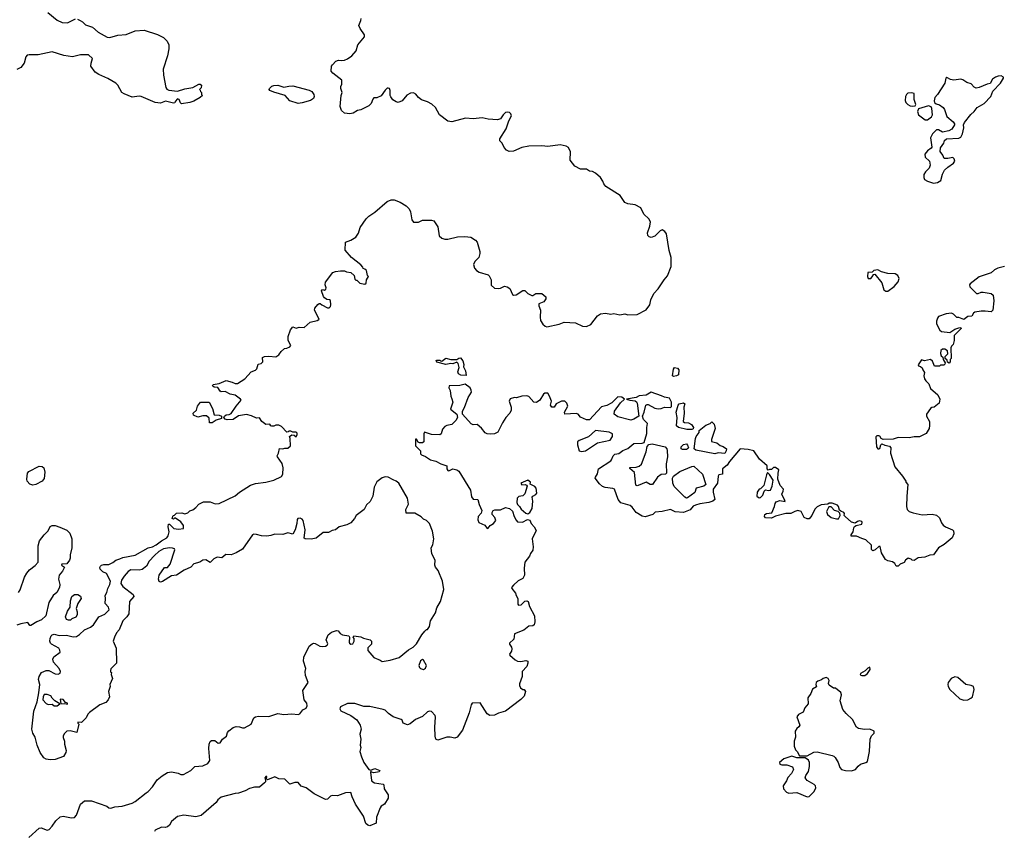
# Model space of a CAD drawing. Extents: x 2106670 to 2323771, y 35271 to 224896.
# Tile 283 of 419: x 2301694 to 2311425, y 108065 to 116073. Entities that reach past the tile are written whole.
import ezdxf

# ---------------------------------------------------------------- set-up
doc = ezdxf.new("R2010")
doc.units = 0

msp = doc.modelspace()

# ---------------------------------------------------------------- linework, layer by layer
at = {"layer": '0CON20XD'}
for points in [[(2301973.2, 116143.2), (2302065, 116068.6), (2302115, 116045.6), (2302165, 116042.9), (2302245, 116081.2)], [(2302265, 116078.8), (2302292.5, 116065), (2302315, 116053.3), (2302345, 116021.2), (2302415, 115998.8), (2302469.6, 115949.5), (2302557.7, 115902.3), (2302585, 115898.6), (2302665, 115920), (2302745, 115925.8), (2302835, 115962), (2302925, 115971.2), (2303055, 115927.5), (2303115, 115896.2), (2303151.7, 115861.7), (2303168, 115825), (2303167.1, 115785), (2303154.5, 115715), (2303111.1, 115585), (2303114.5, 115524.5), (2303139.2, 115405), (2303148.6, 115388.6), (2303168.3, 115378.3), (2303255, 115366), (2303325, 115388.8), (2303405, 115402.5), (2303463, 115437), (2303477, 115437), (2303490, 115425), (2303488.3, 115401.7), (2303470, 115385), (2303478.3, 115378.3), (2303480, 115365), (2303490, 115355), (2303490, 115335), (2303500, 115325), (2303477.5, 115305), (2303415, 115268.1), (2303374.3, 115255.7), (2303293.3, 115243.3), (2303283, 115253), (2303270, 115285), (2303255, 115290), (2303230, 115265), (2303226.4, 115253.6), (2303215, 115247.5), (2303135, 115270), (2303085, 115250), (2303034.2, 115254.2), (2302895, 115315.6), (2302875, 115318.6), (2302805, 115306.7), (2302725, 115341.1), (2302704.2, 115355), (2302664.3, 115425), (2302645, 115445.7), (2302565, 115492.5), (2302475, 115532), (2302441.2, 115555), (2302396.7, 115615), (2302398.8, 115645), (2302415, 115690), (2302375, 115726.2), (2302295, 115727.5), (2302215, 115706.2), (2302130.9, 115720.9), (2302015, 115756.9), (2301875, 115726.4), (2301787.7, 115727.7), (2301767.5, 115722.5), (2301755, 115706.7), (2301737.5, 115645), (2301705, 115600.8), (2301665, 115580.8)], [(2307920, 113255), (2307930, 113305), (2307960.3, 113369.7), (2308004, 113415), (2308063.3, 113505), (2308097, 113543), (2308132.5, 113635), (2308132, 113725), (2308114.2, 113794.2), (2308087.4, 113957.4), (2308071.3, 113981.3), (2308042.3, 113997.7), (2308025, 113988.8), (2307972, 113935), (2307935, 113923.3), (2307915, 113929.2), (2307903, 113943), (2307898.5, 113968.5), (2307922.5, 114035), (2307928.1, 114075), (2307911.1, 114105), (2307863.3, 114153.3), (2307832, 114215), (2307775, 114242.9), (2307705, 114253.8), (2307675.9, 114265.9), (2307626.7, 114335), (2307487.5, 114425), (2307467.5, 114452.5), (2307458.3, 114478.3), (2307433.3, 114515), (2307385, 114557.5), (2307355, 114572.5), (2307325, 114577.5), (2307297, 114597), (2307235, 114596.2), (2307181.2, 114625), (2307133.3, 114685), (2307137, 114767), (2307119.3, 114809.3), (2307095, 114822.5), (2307035, 114836.7), (2306915, 114820), (2306855, 114826), (2306725, 114824.2), (2306655, 114809.2), (2306575, 114774.2), (2306530.4, 114770.5), (2306505, 114783.8), (2306482.4, 114812.4), (2306463, 114853), (2306440, 114875), (2306438.8, 114895), (2306502.5, 114995), (2306527.5, 115075), (2306556, 115125), (2306548.8, 115145), (2306533.3, 115155), (2306515, 115160.6), (2306495, 115156.7), (2306471.1, 115135), (2306445.9, 115094.1), (2306415, 115083.3), (2306325, 115090), (2306265, 115104), (2306175, 115094.2), (2306099.7, 115099.7), (2305965, 115065.7), (2305925, 115070), (2305842, 115135), (2305804.2, 115205), (2305767.4, 115237.4), (2305725, 115262.5), (2305665, 115282.5), (2305636, 115305), (2305609.1, 115339.1), (2305585, 115352), (2305555, 115348), (2305521.2, 115328.8), (2305475, 115271.2), (2305435, 115256.2), (2305415, 115262), (2305382.1, 115282.1), (2305360.3, 115310.3), (2305353.9, 115326.1), (2305356.7, 115375), (2305347.5, 115395), (2305335, 115397.5), (2305325, 115397.5), (2305305, 115377.5), (2305265, 115322.5), (2305225, 115300), (2305195, 115300), (2305183, 115287), (2305167.5, 115245), (2305145, 115222.5), (2305065, 115182.5), (2305033, 115177), (2304989.3, 115150.7), (2304958, 115142), (2304905, 115149.2), (2304874.2, 115175), (2304862.5, 115215), (2304870, 115325), (2304880, 115355), (2304867.5, 115395), (2304867.5, 115415), (2304877, 115437), (2304877.5, 115475), (2304787.5, 115545), (2304772.5, 115565), (2304777, 115613), (2304785, 115627.5), (2304817.5, 115665), (2304845, 115673.8), (2304875, 115669.2), (2304905, 115674.2), (2304935, 115686), (2304976.2, 115715), (2305018, 115765), (2305036.7, 115825), (2305103.3, 115905), (2305103.3, 115925), (2305058.8, 115985), (2305046.7, 116015), (2305066.2, 116065), (2305068, 116085)], [(2310725, 114460), (2310765, 114463.8), (2310796.2, 114485), (2310814.1, 114545.9), (2310835, 114587.1), (2310865, 114617.5), (2310924, 114655), (2310934.2, 114675), (2310929.6, 114699.5), (2310915, 114712.5), (2310865, 114700.8), (2310831.2, 114701.2), (2310816, 114735), (2310789.7, 114769.7), (2310795, 114806.7), (2310826.7, 114855), (2310835, 114880), (2310853, 114897), (2310975, 114901.5), (2310995, 114912.2), (2311012.5, 114945), (2311023.6, 115005), (2311021.8, 115035), (2311030.9, 115059.1), (2311094.5, 115135.5), (2311128.1, 115165), (2311155.8, 115205), (2311225.8, 115245), (2311292.5, 115315), (2311312.4, 115367.6), (2311385.7, 115445), (2311416.7, 115495), (2311416.7, 115505), (2311395, 115518), (2311365, 115515.6), (2311336.7, 115505), (2311308, 115485), (2311285.5, 115444.4), (2311255, 115435.6), (2311175, 115402.9), (2311145, 115397.5), (2311126.9, 115406.9), (2311098.7, 115438.7), (2311055, 115453.8), (2311015, 115480.8), (2310995, 115484.6), (2310925, 115476.7), (2310892.6, 115482.6), (2310855, 115503.3), (2310846.7, 115495), (2310837.8, 115445), (2310765.5, 115335), (2310739.2, 115305), (2310732.3, 115272.3), (2310736.2, 115256.2), (2310751.7, 115241.7), (2310785, 115232), (2310820.8, 115205), (2310832.9, 115185), (2310855.4, 115115.4), (2310918.6, 115065), (2310931.9, 115045), (2310931.9, 115035), (2310905, 114990.8), (2310875, 114974), (2310815, 114962.5), (2310775, 114984), (2310755, 114985.6), (2310714.6, 114945.4), (2310694.3, 114905), (2310708.8, 114815), (2310703.3, 114805), (2310665, 114778), (2310640.8, 114745), (2310644, 114715), (2310684, 114675), (2310692.5, 114635), (2310680.8, 114605), (2310645, 114568.9), (2310630, 114545), (2310628.2, 114515), (2310636.5, 114495), (2310665, 114478.8), (2310725, 114460)], [(2304445, 115246.2), (2304365, 115273.1), (2304316.1, 115326.1), (2304205, 115356.7), (2304167.5, 115375), (2304160, 115385), (2304162.5, 115395), (2304185, 115416.7), (2304205, 115423.3), (2304245, 115426.2), (2304305, 115406.2), (2304355, 115418), (2304395, 115420), (2304555, 115378), (2304580, 115365), (2304601.2, 115335), (2304603.8, 115315), (2304596.2, 115295), (2304567.5, 115275), (2304485, 115253.1), (2304445, 115246.2)], [(2310515, 115218), (2310545, 115222.5), (2310550, 115235), (2310535.4, 115285), (2310534.1, 115344.1), (2310511.7, 115351.7), (2310472.1, 115347.9), (2310456.9, 115335), (2310447, 115313), (2310443.6, 115275), (2310453.1, 115255), (2310472, 115235), (2310495, 115222.9), (2310515, 115218)], [(2310665, 115083.3), (2310705.4, 115114.6), (2310715.4, 115134.6), (2310710, 115195), (2310703, 115213), (2310675, 115223.8), (2310575, 115192.5), (2310568, 115165), (2310575, 115133.8), (2310641.2, 115085), (2310665, 115083.3)], [(2305535, 109846.7), (2305582.5, 109875), (2305615, 109907.5), (2305667.5, 109995), (2305697, 110033), (2305715, 110050), (2305725, 110050), (2305745, 110080), (2305752.5, 110135), (2305803.3, 110215), (2305816.4, 110263.6), (2305853.3, 110325), (2305887, 110443), (2305873.3, 110525), (2305830.7, 110630.7), (2305803.8, 110665), (2305796.7, 110685), (2305798.8, 110735), (2305765.8, 110795), (2305760, 110855), (2305776.7, 110885), (2305786.7, 110945), (2305775, 111020), (2305743.3, 111095), (2305715, 111127.5), (2305685, 111137.5), (2305660.7, 111160.7), (2305597.7, 111197.7), (2305515, 111200), (2305510, 111235), (2305537, 111287), (2305526.2, 111345), (2305441.2, 111495), (2305415, 111516), (2305385, 111528), (2305334.2, 111554.2), (2305305, 111558), (2305275, 111545.8), (2305223.4, 111506.6), (2305198, 111455), (2305183.8, 111365), (2305157.3, 111312.7), (2305120.9, 111279.1), (2305097.1, 111235), (2305019.2, 111175), (2305004.1, 111145.9), (2304965, 111102.5), (2304926.4, 111083.6), (2304852.5, 111065), (2304816.7, 111035), (2304783, 111027), (2304745, 111008.8), (2304693.4, 111006.6), (2304625, 110950), (2304575, 110942), (2304515, 110943.8), (2304505, 110950), (2304516.7, 111035), (2304497.1, 111125), (2304485, 111139.2), (2304465, 111149.2), (2304444.1, 111145.9), (2304436.7, 111135), (2304434, 111095), (2304415.8, 111034.2), (2304395, 110990), (2304345, 111002.5), (2304295, 110987.5), (2304215, 110990), (2304175, 110976.2), (2304135, 110971.2), (2304085, 110973.8), (2304033, 110987), (2304009.3, 110990.7), (2303995, 110983.3), (2303895, 110842.5), (2303835, 110806), (2303785, 110787.5), (2303730.8, 110789.2), (2303693, 110757), (2303645, 110762.5), (2303613.9, 110746.1), (2303575, 110712.5), (2303535, 110736.7), (2303505, 110733.3), (2303475.9, 110714.1), (2303415, 110696.7), (2303386.1, 110663.9), (2303320, 110635), (2303245, 110587.5), (2303195, 110580), (2303105, 110522.5), (2303085, 110517.5), (2303073.9, 110523.9), (2303066.2, 110545), (2303071.2, 110585), (2303125, 110660), (2303155, 110662.5), (2303181.2, 110695), (2303226.7, 110835), (2303222.5, 110845), (2303203.6, 110853.6), (2303175, 110856), (2303114.3, 110845.7), (2303070.6, 110819.4), (2303025, 110780), (2302974.2, 110725.8), (2302946, 110675), (2302905, 110643.3), (2302875, 110636.7), (2302793, 110637), (2302765, 110622.5), (2302726.7, 110575), (2302700, 110535), (2302693.3, 110505), (2302713.3, 110475), (2302815.9, 110395.9), (2302821.2, 110375), (2302778.8, 110325), (2302771.2, 110205), (2302754, 110175), (2302714, 110135), (2302675.8, 110045), (2302651.2, 110015), (2302630, 109975), (2302617.5, 109935), (2302646.7, 109865), (2302650, 109715), (2302595, 109660), (2302590, 109645), (2302591.7, 109631.7), (2302600, 109625), (2302597.5, 109605), (2302610, 109565), (2302583.3, 109505), (2302586.7, 109485), (2302572.5, 109435), (2302582.5, 109385), (2302570, 109355), (2302545, 109327.5), (2302485, 109303.3), (2302385, 109230), (2302367.7, 109212.3), (2302350, 109175), (2302305, 109130), (2302270, 109135), (2302270, 109125), (2302280, 109115), (2302258.3, 109031.7), (2302193, 109047), (2302160, 109045), (2302133, 109017), (2302122.5, 108995), (2302123.3, 108983.3), (2302136.4, 108946.4), (2302136.7, 108915), (2302153.3, 108855), (2302150, 108835), (2302126.1, 108793.9), (2302046.1, 108763.9), (2301995, 108761.2), (2301955, 108767.5), (2301931.2, 108781.2), (2301895, 108834), (2301866.4, 108905), (2301847.8, 108985), (2301825, 109026.2), (2301815.4, 109065), (2301835, 109242.5), (2301866.8, 109333.2), (2301884.5, 109425), (2301893.3, 109505), (2301881.5, 109555), (2301885.5, 109585), (2301909.2, 109625), (2301955, 109645.7), (2301983.2, 109643.2), (2302045, 109612), (2302075, 109606.7), (2302093.6, 109616.4), (2302096.2, 109635), (2302085, 109662.5), (2302028, 109725), (2302020, 109755), (2302031.9, 109778.1), (2302093.3, 109825), (2302092, 109845), (2302082, 109865), (2302007.5, 109905), (2301998.8, 109915), (2301992.5, 109935), (2301995, 109960), (2302003.8, 109985), (2302015, 109996.7), (2302035, 110003.3), (2302085, 109990), (2302155, 109993.8), (2302223.6, 109976.4), (2302255, 109980), (2302285, 109998.8), (2302334.5, 110045.5), (2302395, 110072), (2302425, 110093.8), (2302476.7, 110175), (2302535, 110202), (2302577.7, 110242.3), (2302570.7, 110270.7), (2302540, 110305), (2302542.5, 110355), (2302537.5, 110385), (2302556.7, 110415), (2302566.1, 110453.9), (2302586.2, 110495), (2302590, 110525), (2302553.3, 110603.3), (2302515, 110620), (2302490, 110645), (2302487, 110663), (2302492.5, 110675), (2302504.1, 110685.9), (2302525, 110691.2), (2302575, 110692), (2302615, 110710), (2302644.4, 110735.6), (2302685, 110746), (2302715, 110761.2), (2302835, 110783.8), (2302965, 110856.2), (2303005, 110866.2), (2303044.2, 110885.8), (2303095, 110926.2), (2303147.5, 110955), (2303162.5, 110975), (2303170, 111015), (2303160, 111065), (2303165, 111090), (2303175, 111090), (2303216, 111046), (2303265, 111040), (2303313.3, 111046.7), (2303312.5, 111075), (2303285, 111112.5), (2303235, 111150), (2303225, 111150), (2303215, 111140), (2303200, 111145), (2303210, 111175), (2303225, 111180), (2303243, 111197), (2303295, 111202.5), (2303325, 111192.5), (2303357, 111203), (2303375, 111220), (2303405, 111230), (2303436.4, 111253.6), (2303465, 111287.5), (2303510.7, 111309.3), (2303575, 111310), (2303625, 111291.2), (2303667, 111293), (2303825, 111370), (2303865, 111407.1), (2303974.6, 111475.4), (2304025, 111492.5), (2304125, 111505.6), (2304205, 111524), (2304280.4, 111559.5), (2304296, 111585), (2304298.6, 111645), (2304288.3, 111688.3), (2304242.5, 111755), (2304240, 111765), (2304250.7, 111790.7), (2304261.7, 111838.3), (2304295, 111832.5), (2304315, 111840), (2304345, 111840), (2304370, 111865), (2304367.5, 111935), (2304360, 111955), (2304385, 111972.5), (2304405, 111970), (2304427, 111953), (2304437.5, 111975), (2304435, 111990), (2304425, 112000), (2304395, 112000), (2304375, 112010), (2304355, 112010), (2304348.3, 112001.7), (2304335, 112000), (2304280, 112055), (2304256.4, 112066.4), (2304227, 112067), (2304205, 112057.5), (2304185, 112057.5), (2304175, 112060), (2304165, 112077.5), (2304125, 112073.3), (2304087.5, 112105), (2304065, 112140), (2304035, 112137.5), (2303985, 112160), (2303935, 112173.8), (2303855, 112160), (2303805, 112124), (2303745, 112121.2), (2303725, 112127.5), (2303710, 112145), (2303717.5, 112155), (2303735, 112168.8), (2303765, 112172.5), (2303785, 112182.5), (2303833.9, 112256.1), (2303882.5, 112315), (2303877.5, 112325), (2303824.2, 112364.2), (2303775, 112374.2), (2303725, 112398.8), (2303685, 112396.7), (2303673.9, 112403.9), (2303650.7, 112440.7), (2303615, 112442.5), (2303600, 112455), (2303605, 112470), (2303665, 112480), (2303735, 112510), (2303795, 112493.8), (2303825, 112478.8), (2303845, 112480), (2303918.8, 112525), (2303980, 112595), (2304025, 112611.2), (2304036, 112625), (2304050.4, 112669.5), (2304082, 112678), (2304095.7, 112695), (2304095, 112737.5), (2304115, 112746.7), (2304155, 112750), (2304226.4, 112743.6), (2304255, 112762.5), (2304277.5, 112795), (2304310, 112825), (2304335, 112827.5), (2304365, 112840), (2304372.5, 112855), (2304346.7, 112905), (2304346, 112945), (2304371.7, 113008.3), (2304395, 113040), (2304425, 113027.5), (2304455, 113036.7), (2304505, 113033.3), (2304563.9, 113086.1), (2304635, 113101.2), (2304649.3, 113110.7), (2304652.5, 113115), (2304606.7, 113205), (2304610, 113225), (2304640.7, 113259.3), (2304655, 113270), (2304665, 113270), (2304680, 113255), (2304735, 113227.5), (2304751.7, 113228.3), (2304765, 113240), (2304770, 113255), (2304765, 113300), (2304755, 113307.5), (2304728.3, 113308.3), (2304707, 113327), (2304697.5, 113337.5), (2304677.5, 113395), (2304685, 113407.5), (2304705, 113402.5), (2304718.3, 113411.7), (2304722.5, 113425), (2304712.5, 113455), (2304715, 113480), (2304790, 113575), (2304813.6, 113586.4), (2304865, 113592.5), (2304905, 113592.5), (2304925, 113582.5), (2304965, 113577.5), (2305000, 113545), (2305005, 113510), (2305015, 113500), (2305025, 113500), (2305055, 113470), (2305105, 113460), (2305118.3, 113471.7), (2305120, 113505), (2305140, 113535), (2305130, 113545), (2305120, 113595), (2305105, 113610), (2305090, 113615), (2305085, 113630), (2305065, 113652.5), (2304972.5, 113725), (2304911.2, 113795), (2304912.5, 113875), (2304965.9, 113894.1), (2305017.5, 113925), (2305042.5, 113965), (2305059.3, 114020.7), (2305117.5, 114105), (2305145, 114132.5), (2305205, 114172.5), (2305325, 114276.7), (2305365, 114293.3), (2305395, 114293.3), (2305455, 114270), (2305515, 114233.3), (2305543.3, 114205), (2305556.2, 114175), (2305568.8, 114095), (2305585, 114072.5), (2305635, 114072), (2305676.4, 114093.6), (2305765, 114092.5), (2305786.2, 114086.2), (2305827, 114027), (2305839.3, 113939.3), (2305865, 113916.7), (2305895, 113906.2), (2305925, 113906.2), (2306022.3, 113927.7), (2306091.7, 113931.7), (2306153.9, 113923.9), (2306200, 113895), (2306216.2, 113875), (2306240, 113785), (2306240, 113765), (2306230, 113725), (2306193.3, 113685), (2306178.8, 113655), (2306190.3, 113620.3), (2306210, 113595), (2306235, 113580.8), (2306323.6, 113553.6), (2306333.9, 113543.9), (2306353.3, 113505), (2306355, 113450), (2306385, 113422.5), (2306425, 113416.7), (2306445, 113420), (2306485, 113440), (2306510, 113435), (2306539.3, 113419.3), (2306565, 113360), (2306575, 113352.5), (2306600, 113355), (2306665, 113397.5), (2306687, 113397), (2306717, 113367), (2306755, 113350), (2306765, 113350), (2306795, 113370), (2306855, 113370), (2306892.5, 113335), (2306892.5, 113315), (2306875, 113287.5), (2306823, 113267), (2306823.3, 113245), (2306840, 113205), (2306836.7, 113135), (2306842.3, 113102.3), (2306863.3, 113065), (2306886.4, 113046.4), (2306905, 113040), (2307025, 113066.2), (2307075, 113086.7), (2307188.3, 113078.3), (2307256.2, 113046.2), (2307295, 113042.5), (2307337.7, 113062.3), (2307405, 113147.5), (2307435, 113168.8), (2307485, 113174.2), (2307535, 113164), (2307565, 113170.8), (2307625, 113156.7), (2307675, 113166.7), (2307705, 113157.5), (2307795, 113161.2), (2307885, 113207.5), (2307920, 113255)], [(2311425, 113635.7), (2311359.7, 113620.3), (2311327.7, 113602.3), (2311295, 113572.5), (2311175, 113533.3), (2311088, 113465), (2311081.2, 113455), (2311083.3, 113435), (2311148.3, 113368.3), (2311165, 113367.5), (2311195, 113382.5), (2311215, 113382.5), (2311295, 113367.5), (2311313.6, 113353.6), (2311320.8, 113295), (2311312, 113205), (2311295, 113186.2), (2311236.2, 113193.8), (2311195, 113194.2), (2311135, 113184.2), (2311121.2, 113175), (2311105, 113143.3), (2311065, 113142.5), (2311025, 113110), (2310975, 113130), (2310955, 113130), (2310922.5, 113165), (2310903.6, 113173.6), (2310851.2, 113168.8), (2310775, 113140), (2310764.1, 113125.9), (2310753.8, 113095), (2310755, 113070), (2310786.4, 113006.4), (2310805, 112992.5), (2310885, 112983.3), (2310935, 113016), (2310985, 113032.5), (2311000, 113025), (2310927.5, 112955), (2310927.5, 112905), (2310920, 112865), (2310901.7, 112848.3), (2310897, 112833), (2310900, 112725), (2310890, 112715), (2310890, 112695), (2310878.3, 112681.7), (2310861.7, 112691.7), (2310858.3, 112708.3), (2310840, 112725), (2310840, 112745), (2310867, 112773), (2310861.7, 112801.7), (2310837, 112817), (2310815, 112817.5), (2310797.5, 112805), (2310792.5, 112775), (2310801.7, 112751.7), (2310818.3, 112738.3), (2310820, 112715), (2310840, 112685), (2310838.3, 112671.7), (2310828.3, 112661.7), (2310795, 112660), (2310785, 112650), (2310735, 112650), (2310715, 112700), (2310695, 112717.5), (2310635, 112704), (2310605, 112713.3), (2310573.3, 112665), (2310575, 112652.5), (2310595, 112648.8), (2310614, 112635), (2310618, 112615), (2310637.1, 112587.1), (2310628.8, 112555), (2310636.1, 112526.1), (2310647.5, 112505), (2310677.5, 112475), (2310695, 112430), (2310766.7, 112366.7), (2310787.5, 112325), (2310780, 112285), (2310730, 112245), (2310708.3, 112241.7), (2310695, 112232.5), (2310654.2, 112175.8), (2310656.2, 112155), (2310686.2, 112105), (2310686.7, 112065), (2310682.5, 112035), (2310652.5, 111985), (2310585, 111951.2), (2310535, 111951.4), (2310485, 111941.9), (2310375, 111946.5), (2310325, 111930.4), (2310226, 111926), (2310206.1, 111936.1), (2310195, 111957.5), (2310185, 111962.5), (2310165, 111963.3), (2310156.2, 111953.8), (2310160, 111855), (2310174, 111835), (2310185, 111832.9), (2310195, 111838.8), (2310206, 111874), (2310215, 111882.5), (2310245, 111868.9), (2310289.7, 111859.7), (2310304.5, 111845), (2310300.3, 111790.3), (2310342, 111655), (2310417.5, 111565), (2310450, 111515), (2310450, 111505), (2310471.7, 111481.7), (2310460, 111365), (2310459.2, 111265), (2310465.9, 111235.9), (2310485.7, 111215.7), (2310522.4, 111202.4), (2310613, 111183), (2310712.7, 111187.3), (2310755, 111178), (2310785, 111151.2), (2310803.1, 111103.1), (2310819.8, 111079.8), (2310845, 111062.5), (2310913.3, 111035), (2310923.3, 111025), (2310926.7, 110995), (2310910, 110955), (2310831.7, 110888.3), (2310775, 110856.7), (2310725, 110787.5), (2310687.7, 110782.3), (2310640, 110765), (2310573, 110757), (2310535, 110731.2), (2310515, 110733.8), (2310505, 110743.3), (2310475, 110752.5), (2310447, 110733), (2310435, 110712.5), (2310394.2, 110695.8), (2310375, 110674), (2310357.5, 110675), (2310341.7, 110701.7), (2310318.3, 110718.3), (2310275, 110727.5), (2310250.7, 110740.7), (2310210, 110805), (2310198.3, 110868.3), (2310185, 110870), (2310147.5, 110835), (2310125, 110827.5), (2310110.7, 110840.7), (2310110.7, 110880.7), (2310055.8, 110935.8), (2310015, 110947.5), (2309965, 110972.2), (2309911.7, 110971.7), (2309912.5, 110985), (2309930, 111015), (2309936, 111054), (2309945, 111067.5), (2309960, 111075), (2310015, 111090), (2310020, 111105), (2310015, 111116.2), (2309995, 111121.2), (2309975, 111116.2), (2309951.7, 111098.3), (2309915, 111110.6), (2309851.2, 111165), (2309843.3, 111175), (2309846.2, 111195), (2309840, 111205), (2309807.5, 111217.5), (2309797.5, 111227.5), (2309786.7, 111265), (2309775, 111277.5), (2309725, 111297.5), (2309695, 111297.5), (2309681.7, 111288.3), (2309615, 111280), (2309575, 111261.2), (2309551.2, 111238.8), (2309523.8, 111175), (2309495, 111142.5), (2309475, 111143.3), (2309447.5, 111155), (2309417.5, 111215), (2309385, 111223.3), (2309355, 111216), (2309315, 111193.8), (2309265, 111196.7), (2309165, 111167.5), (2309125, 111149.4), (2309065, 111151.9), (2309055.8, 111165), (2309058.8, 111185), (2309075.8, 111194.2), (2309127.3, 111202.7), (2309154.3, 111265), (2309159.4, 111295), (2309169.8, 111310.2), (2309205, 111323.1), (2309257.5, 111312.5), (2309256.7, 111325), (2309225.5, 111385), (2309240.8, 111415), (2309242, 111435), (2309210.7, 111470.7), (2309185.6, 111535), (2309188.8, 111595), (2309197, 111627), (2309165, 111650), (2309145, 111650), (2309125, 111630), (2309105, 111630), (2309091.7, 111621.7), (2309080, 111635), (2309080, 111665), (2309005, 111732.5), (2308950, 111815), (2308893, 111827), (2308815, 111832.5), (2308709.7, 111710.3), (2308685, 111672.5), (2308640, 111635), (2308640, 111585), (2308605, 111577.5), (2308596.4, 111563.6), (2308588.8, 111495), (2308547.8, 111435), (2308548.2, 111405), (2308564.4, 111335), (2308545, 111316.5), (2308503.2, 111303.2), (2308415, 111292.2), (2308371.3, 111278.7), (2308351.3, 111268.7), (2308319.3, 111230.7), (2308255, 111203.6), (2308170.5, 111210.5), (2308125, 111233.8), (2308045, 111214), (2307973, 111207), (2307952.5, 111185), (2307875, 111161.2), (2307845, 111167.1), (2307787.3, 111205), (2307746.9, 111256.9), (2307727.5, 111272.5), (2307635, 111299.2), (2307608, 111335), (2307572.5, 111435), (2307555, 111443.3), (2307480.7, 111450.7), (2307455, 111463.3), (2307425, 111486.7), (2307381.2, 111545), (2307383.6, 111553.6), (2307402.7, 111587.3), (2307412.7, 111637.3), (2307535, 111716.7), (2307543.9, 111726.1), (2307557.5, 111765), (2307575, 111780), (2307615, 111787.5), (2307655, 111816.7), (2307705, 111836.2), (2307763.4, 111886.6), (2307845, 111890), (2307865, 111896.7), (2307893.3, 111985), (2307892, 112045), (2307898.8, 112085), (2307860, 112125), (2307850, 112155), (2307866, 112195), (2307882.5, 112265), (2307895, 112273.3), (2307905, 112271.2), (2307972.5, 112235), (2308005, 112230), (2308035, 112233.8), (2308065, 112246.7), (2308125, 112242.5), (2308136.4, 112253.6), (2308134, 112294), (2308115.7, 112335.7), (2308065, 112344.3), (2308036.4, 112356.4), (2307935, 112393.8), (2307885, 112363.3), (2307815, 112358.8), (2307785, 112342), (2307690, 112325), (2307724.1, 112314.1), (2307775, 112308.8), (2307789.2, 112299.2), (2307795.8, 112285.8), (2307813.3, 112155), (2307765, 112125.7), (2307735, 112118.1), (2307605, 112149.4), (2307568, 112175), (2307572, 112205), (2307633.2, 112286.8), (2307670, 112325), (2307645, 112343.8), (2307604, 112346), (2307545, 112287.5), (2307495, 112262.5), (2307445, 112250), (2307325, 112120), (2307295, 112120), (2307235, 112147.5), (2307212.5, 112175), (2307195, 112183.3), (2307080, 112175), (2307077.5, 112195), (2307112.5, 112255), (2307102.5, 112285), (2307080, 112305), (2307050, 112305), (2306995, 112277.5), (2306975, 112245.7), (2306952, 112245), (2306940.6, 112265), (2306948.8, 112305), (2306930, 112355)], [(2310255, 113391.2), (2310275, 113392), (2310335, 113437.5), (2310375, 113483.8), (2310385.7, 113515), (2310374, 113545), (2310345, 113561.9), (2310275, 113565.6), (2310212.6, 113582.6), (2310175, 113602.5), (2310135, 113596.7), (2310119.3, 113580.7), (2310076.7, 113575), (2310073.3, 113535), (2310080, 113515), (2310105, 113517.5), (2310130, 113545), (2310130, 113555), (2310145, 113560), (2310215, 113473.3), (2310235, 113403.3), (2310255, 113391.2)], [(2306105, 112560), (2306055, 112563.3), (2306030, 112575), (2306023.8, 112595), (2306038.3, 112638.3), (2306025.9, 112675.9), (2306015, 112690), (2305976.1, 112673.9), (2305955, 112676.2), (2305905, 112667.1), (2305815, 112690), (2305810, 112705), (2305815, 112710), (2305845, 112710), (2305851.7, 112701.7), (2305865, 112700), (2305905, 112729.2), (2305955, 112717.8), (2306004.2, 112715.8), (2306015, 112716.7), (2306035, 112731.2), (2306051.7, 112731.7), (2306075, 112702.5), (2306084, 112666), (2306078.8, 112645), (2306099.2, 112605), (2306105, 112560)], [(2308155, 112548.6), (2308144.3, 112555), (2308155, 112620), (2308165, 112635.8), (2308195, 112630), (2308207.5, 112615), (2308203.8, 112565), (2308185, 112553.5), (2308155, 112548.6)], [(2306930, 112355), (2306913.6, 112383.6), (2306885, 112383.8), (2306871.2, 112375), (2306834, 112315), (2306802.3, 112292.3), (2306775, 112296.2), (2306725, 112351.2), (2306705, 112356), (2306655, 112353.8), (2306605, 112337.5), (2306585, 112340), (2306542, 112328), (2306532, 112305), (2306552.5, 112245), (2306552.5, 112215), (2306538.8, 112185), (2306498.8, 112145), (2306465, 112092), (2306420.7, 111999.3), (2306386.9, 111983.1), (2306345, 111980), (2306315, 111982), (2306295, 111990.6), (2306256.6, 112036.6), (2306215, 112073.3), (2306175, 112070.8), (2306155, 112080.8), (2306070, 112175), (2306068.8, 112205), (2306088.8, 112241.2), (2306127.6, 112342.4), (2306157.5, 112395), (2306156.9, 112415), (2306145, 112436), (2306095, 112472.5), (2306045, 112460), (2305940, 112455), (2305934.2, 112435), (2305949.2, 112409.2), (2305953.8, 112355), (2305966.3, 112326.3), (2305973.8, 112295), (2305953.1, 112225), (2306014.2, 112175), (2306020, 112145), (2306005.8, 112115), (2305965, 112075.8), (2305914.6, 112065.4), (2305894, 112055), (2305872.9, 112027.1), (2305858, 111982), (2305846.4, 111973.6), (2305765, 111975.8), (2305695, 112000), (2305686.4, 111983.6), (2305687.1, 111902.9), (2305675, 111893.8), (2305645, 111893.3), (2305630.7, 111900.7), (2305615, 111930), (2305605, 111930), (2305606.2, 111865), (2305653.8, 111815), (2305655.8, 111785), (2305664.6, 111774.6), (2305705, 111758.6), (2305754.1, 111724.1), (2305805, 111712), (2305855, 111686.2), (2305915, 111667.5), (2305913.8, 111635), (2305925, 111619.2), (2305935, 111618), (2305974.3, 111635.7), (2306015, 111627.1), (2306035, 111614.5), (2306150.8, 111425), (2306158.1, 111358.1), (2306175, 111338), (2306223, 111333), (2306233.3, 111285), (2306260, 111225), (2306255, 111197.5), (2306225.9, 111164.1), (2306223.2, 111133.2), (2306230, 111105), (2306289.4, 111079.4), (2306315, 111047.5), (2306325, 111050), (2306344.6, 111075.4), (2306376, 111095), (2306398.8, 111125), (2306390, 111155), (2306362, 111185), (2306362.5, 111205), (2306374, 111225), (2306388.6, 111231.4), (2306445, 111232.5), (2306495.7, 111255.7), (2306533.6, 111243.6), (2306565, 111217.5), (2306581.2, 111165), (2306599.3, 111129.3), (2306613.9, 111113.9), (2306661.7, 111108.3), (2306713, 111137), (2306735, 111130), (2306747.5, 111095), (2306777.5, 111065), (2306797, 111027), (2306758.8, 110945), (2306768.8, 110865), (2306766.4, 110833.6), (2306741.7, 110798.3), (2306733.8, 110775), (2306686, 110715), (2306680, 110655), (2306684, 110585), (2306665, 110553.3), (2306621.5, 110528.5), (2306572.8, 110487.2), (2306556, 110465), (2306556.4, 110453.6), (2306595, 110406.7), (2306599.2, 110385), (2306616, 110355), (2306618.3, 110298.3), (2306625, 110290), (2306648.3, 110291.7), (2306685, 110328.8), (2306705, 110331.2), (2306720, 110325), (2306733.3, 110275), (2306782.5, 110185), (2306784.4, 110125), (2306777.5, 110095), (2306765, 110083.8), (2306725, 110082.5), (2306676.1, 110043.9), (2306585, 110006), (2306577.5, 109955), (2306534.4, 109915), (2306534.3, 109905), (2306555.5, 109875), (2306558.8, 109858.8), (2306555, 109834.4), (2306533.3, 109805), (2306537.8, 109795), (2306589.2, 109749.2), (2306615, 109736), (2306645, 109732.2), (2306695, 109744.4), (2306715.7, 109735), (2306715.7, 109715), (2306704.5, 109685), (2306659.4, 109635), (2306658.8, 109585), (2306632.3, 109512.3), (2306632, 109495), (2306642.7, 109472.7), (2306665, 109457.5), (2306680, 109455), (2306692.5, 109435), (2306678.3, 109391.7), (2306645, 109356.2), (2306495, 109242.9), (2306473.3, 109236.7), (2306425, 109224.2), (2306385, 109204.4), (2306338.8, 109198.8), (2306314.3, 109215), (2306245.8, 109325), (2306165, 109320), (2306156, 109305), (2306137.5, 109225), (2306070.8, 109055), (2306016.7, 108985), (2305995, 108976.7), (2305947, 108987), (2305915, 108985.8), (2305825, 108956.2), (2305806.7, 108965), (2305800.6, 108995), (2305795.4, 109085), (2305804.4, 109184.4), (2305799.1, 109199.1), (2305765, 109239.2), (2305745, 109241.4), (2305725, 109234.2), (2305675, 109189.4), (2305605, 109160.8), (2305554.1, 109115.9), (2305525, 109108), (2305485, 109123.3), (2305475, 109152.5), (2305465, 109161.2), (2305385, 109186), (2305340.2, 109220.2), (2305305, 109250.8), (2305285, 109260), (2305155, 109289.6), (2305095, 109289.5), (2305005, 109317.5), (2304935, 109316.7), (2304865, 109285.8), (2304856.9, 109265), (2304868, 109245), (2304965, 109198.5), (2305027, 109157), (2305059.5, 109105), (2305067.3, 109065), (2305056.9, 109015), (2305066.2, 108965), (2305058, 108905), (2305063.8, 108885), (2305056.2, 108845), (2305072.4, 108792.4), (2305095.5, 108735.5), (2305145, 108666.2), (2305165, 108660), (2305205, 108674.4), (2305251.9, 108655), (2305245, 108642.7), (2305195, 108632.9), (2305171.2, 108641.2), (2305165, 108650), (2305160, 108635), (2305170.3, 108560.3), (2305175, 108550), (2305200, 108535), (2305285, 108522.5), (2305292.5, 108515), (2305297.5, 108475), (2305316.7, 108446.7), (2305336.7, 108415), (2305335.8, 108384.2), (2305300, 108325), (2305265, 108302.5), (2305255, 108287.5), (2305218.8, 108195), (2305217.5, 108135), (2305155, 108108.8), (2305133.3, 108115), (2305115, 108133.3), (2305091.1, 108205), (2305013.8, 108325), (2304980, 108395), (2304967.9, 108437.9), (2304912.5, 108435), (2304835, 108407.5), (2304781.7, 108408.3), (2304765, 108401.2), (2304735, 108373.8), (2304715, 108368.8), (2304604.5, 108424.5), (2304524.2, 108484.2), (2304475, 108501.2), (2304445, 108536.7), (2304411.7, 108538.3), (2304365, 108522.5), (2304315, 108571.2), (2304255, 108573.8), (2304215, 108594.4), (2304143.6, 108563.6), (2304132.5, 108572.5), (2304136.1, 108596.1), (2304125, 108597.5), (2304117.5, 108585), (2304121.7, 108558.3), (2304122.5, 108545), (2304115, 108533.3), (2304065, 108490), (2304015, 108491.2), (2303965, 108478.8), (2303922.5, 108455), (2303855, 108432), (2303825, 108430), (2303685, 108391.2), (2303653.8, 108365), (2303635, 108340), (2303487.6, 108212.4), (2303435, 108200), (2303315.7, 108215.7), (2303255, 108200.8), (2303195, 108152.9), (2303175, 108116), (2303155, 108099.4), (2303133, 108093), (2303095, 108097.1), (2303032.3, 108067.7), (2303026.7, 108055)], [(2303595, 112090), (2303570.7, 112090.7), (2303567, 112137), (2303538.8, 112158.8), (2303505, 112160), (2303455, 112146.7), (2303412.5, 112165), (2303410, 112185), (2303440, 112215), (2303450, 112255), (2303480, 112295), (2303567.5, 112295), (2303600.9, 112230.9), (2303615, 112170), (2303665, 112168), (2303687.5, 112155), (2303690, 112135), (2303635, 112117.5), (2303595, 112090)], [(2308335, 112023.3), (2308286.4, 112026.4), (2308205, 112043.3), (2308185, 112060), (2308190, 112145), (2308182.5, 112195), (2308200, 112265), (2308213, 112277), (2308255, 112287.5), (2308267, 112277), (2308257.5, 112245), (2308260, 112185), (2308250, 112105), (2308263, 112093), (2308305, 112090), (2308332.5, 112075), (2308352.5, 112045), (2308349.3, 112030.7), (2308335, 112023.3)], [(2308565, 111784), (2308375, 111820), (2308361.2, 111835), (2308373.3, 111935), (2308380, 111955), (2308407.5, 111995), (2308410, 112015), (2308475, 112067.5), (2308517, 112083), (2308535, 112100), (2308557, 112077), (2308566.7, 112035), (2308530, 111925), (2308530, 111905), (2308583.6, 111893.6), (2308615, 111867.5), (2308645, 111857.5), (2308680, 111835), (2308677, 111813), (2308661.7, 111788.3), (2308596.4, 111793.6), (2308565, 111784)], [(2307245, 111807.5), (2307285, 111814.2), (2307405.5, 111894.5), (2307530.4, 111919.5), (2307551.2, 111955), (2307553.6, 111983.6), (2307518.1, 111998.1), (2307385, 112014.4), (2307315, 111954), (2307222.5, 111915), (2307208.3, 111901.7), (2307206.2, 111875), (2307223.3, 111815), (2307245, 111807.5)], [(2307795, 111468.8), (2307784, 111475), (2307768.6, 111598.6), (2307725, 111640), (2307725, 111650), (2307785, 111651.2), (2307817, 111663), (2307839.1, 111680.9), (2307884.2, 111805), (2307894.5, 111855.5), (2307913.1, 111876.9), (2307945, 111882.9), (2308072.6, 111852.6), (2308088.4, 111835), (2308092.7, 111817.3), (2308094.6, 111755), (2308082.1, 111685), (2308085, 111592), (2308075, 111582.7), (2308035, 111579.1), (2307996.2, 111555), (2307949.1, 111480.9), (2307925, 111481.8), (2307885, 111503.5), (2307805, 111472.5), (2307795, 111468.8)], [(2308245, 111826.7), (2308232.5, 111835), (2308230, 111855), (2308255, 111876.7), (2308282.5, 111882.5), (2308295, 111870), (2308302.5, 111845), (2308295, 111832.5), (2308283, 111827), (2308245, 111826.7)], [(2301825, 111474.4), (2301793.9, 111483.9), (2301767.1, 111515), (2301763.1, 111535), (2301770, 111595), (2301785, 111611.4), (2301885, 111662.2), (2301915, 111660.6), (2301931.9, 111645), (2301943.1, 111605), (2301935, 111541.2), (2301915, 111515.7), (2301855, 111480.6), (2301825, 111474.4)], [(2308285, 111347.7), (2308266.2, 111356.2), (2308160.5, 111460.5), (2308150, 111495), (2308146.4, 111545), (2308156.3, 111563.7), (2308219.1, 111610.9), (2308335, 111660), (2308355, 111662.5), (2308443.6, 111583.6), (2308475, 111480), (2308455, 111466.7), (2308378.6, 111445), (2308367.4, 111402.6), (2308295, 111350.4), (2308285, 111347.7)], [(2306715, 111192.5), (2306735, 111203.8), (2306759.4, 111245), (2306766.2, 111316.2), (2306757.5, 111355), (2306763.6, 111366.4), (2306795, 111382.5), (2306806.2, 111395), (2306796.7, 111445), (2306785, 111462.5), (2306740, 111485), (2306741.2, 111505), (2306715, 111525.5), (2306645.7, 111495), (2306655, 111479.5), (2306690, 111480), (2306703.3, 111475), (2306710, 111465), (2306685, 111390), (2306665, 111370), (2306628.3, 111361.7), (2306610, 111345), (2306607.5, 111305), (2306612.5, 111285), (2306633.3, 111265), (2306648.3, 111238.3), (2306697, 111197), (2306715, 111192.5)], [(2309000.7, 111350.7), (2309015, 111353.3), (2309037.5, 111375), (2309050, 111415), (2309065, 111430), (2309095, 111422.5), (2309113.8, 111426.2), (2309129.1, 111465), (2309140, 111525), (2309105, 111580), (2309085, 111600), (2309073.6, 111576.4), (2309048.8, 111471.2), (2309015, 111440), (2309003.6, 111436.4), (2308982.5, 111405), (2308977.5, 111365), (2309000.7, 111350.7)], [(2309765, 111140.8), (2309785, 111143.3), (2309803.3, 111175), (2309799.3, 111199.3), (2309783.3, 111213.3), (2309747.5, 111225), (2309715, 111262.5), (2309690.7, 111259.3), (2309668.8, 111215), (2309676, 111186), (2309715, 111156.5), (2309765, 111140.8)], [(2301683.9, 110416.1), (2301699.2, 110440.8), (2301740.5, 110565), (2301763, 110607), (2301790.1, 110639.9), (2301847.2, 110682.8), (2301875.4, 110714.6), (2301875.4, 110875), (2301889.6, 110925), (2301935, 110985.6), (2301976.9, 111025), (2301995, 111066), (2302015, 111075.6), (2302045.3, 111075.3), (2302091.3, 111061.3), (2302158.9, 111028.9), (2302191.1, 111001.1), (2302210, 110945), (2302208.9, 110855), (2302194.3, 110785.7), (2302194.3, 110755), (2302185.8, 110735), (2302161.1, 110698.9), (2302110.6, 110695), (2302107.5, 110685), (2302136.9, 110665), (2302117.3, 110625), (2302083.1, 110585), (2302077.5, 110545), (2302090.8, 110495), (2302086.2, 110465), (2302060.5, 110415), (2302026.5, 110383.5), (2301981.6, 110315), (2301951.2, 110185), (2301910, 110145), (2301865, 110126.2), (2301805, 110090)], [(2302175, 110140), (2302155, 110147.5), (2302146.7, 110175), (2302165, 110230), (2302191.7, 110268.3), (2302197, 110333), (2302210, 110375), (2302235, 110393.8), (2302270, 110395), (2302295, 110377.5), (2302300, 110355), (2302267.5, 110305), (2302252.5, 110255), (2302263, 110223), (2302262.5, 110195), (2302249.3, 110170.7), (2302210, 110155), (2302195, 110142.5), (2302175, 110140)], [(2301805, 110090), (2301795, 110090), (2301775, 110116.7), (2301705.7, 110104.3), (2301665, 110090.4)], [(2301783.8, 107995), (2301885, 108088), (2301905, 108090), (2301965, 108067.5), (2301985, 108072.5), (2302015.4, 108105), (2302051.1, 108158.9), (2302095, 108199.4), (2302125, 108205.7), (2302205, 108188.6), (2302237, 108193), (2302255.8, 108215), (2302295.5, 108324.4), (2302334.5, 108355.5), (2302405, 108357.5), (2302553.9, 108303.9), (2302575, 108286.7), (2302595, 108283.8), (2302635, 108296), (2302706.1, 108303.9), (2302805, 108333.8), (2302835, 108350), (2302942.5, 108435), (2302965, 108450), (2303007.5, 108495), (2303052.5, 108565), (2303102.5, 108605), (2303155, 108636.7), (2303195, 108642.5), (2303259.3, 108629.3), (2303285, 108617.5), (2303311.7, 108618.3), (2303385, 108657.5), (2303425, 108696.7), (2303505, 108703.3), (2303555, 108724), (2303572.5, 108755), (2303564.2, 108875), (2303566.7, 108915), (2303577, 108943), (2303588.3, 108951.7), (2303621.7, 108951.7), (2303655, 108927.5), (2303675, 108930), (2303697.5, 108965), (2303736.7, 108995), (2303748.3, 109031.7), (2303760.7, 109049.3), (2303805, 109082.5), (2303835, 109092.5), (2303865, 109088.8), (2303895, 109076.7), (2303915, 109078.8), (2303980, 109115), (2304007.5, 109175), (2304024.1, 109185.9), (2304055, 109193.3), (2304155, 109190), (2304245, 109220), (2304305, 109208), (2304384, 109216), (2304445, 109210), (2304463.6, 109216.4), (2304493.3, 109255), (2304525, 109272.5), (2304536.2, 109295), (2304531.4, 109321.4), (2304504.2, 109354.2), (2304498.3, 109401.7), (2304493.3, 109445), (2304543.8, 109525), (2304518.8, 109595), (2304516.2, 109635), (2304522.5, 109665), (2304498.8, 109735), (2304503.3, 109775), (2304556.4, 109883.6), (2304583, 109907), (2304597, 109913), (2304615, 109911.2), (2304661.2, 109885), (2304685, 109880.9), (2304716.2, 109883.8), (2304733.8, 109895), (2304738.3, 109908.3), (2304723.6, 109946.4), (2304743.9, 109996.1), (2304775, 110023.3), (2304825, 110040), (2304840, 110035), (2304860.7, 110010.7), (2304885, 109997.5), (2304947, 109987), (2304952.5, 109975), (2304949.2, 109925), (2304953.2, 109913.2), (2304966.2, 109903.8), (2304985, 109906.7), (2304998.8, 109935), (2304999.3, 109959.3), (2304990, 109975), (2304995, 109987.5), (2305065, 109977.5), (2305093, 109963), (2305157, 109947), (2305170, 109935), (2305170, 109905), (2305133, 109867), (2305133, 109843), (2305195, 109772.5), (2305255, 109747.5), (2305275, 109732.5), (2305355, 109746.7), (2305445, 109773.8), (2305535, 109846.7)], [(2305685, 109654.4), (2305705, 109666.2), (2305715.8, 109695), (2305685, 109747.5), (2305675, 109753.3), (2305655, 109740), (2305637.5, 109695), (2305644.2, 109675), (2305655, 109664), (2305685, 109654.4)], [(2310015, 109593.3), (2310045, 109593.8), (2310073.3, 109615), (2310100, 109655), (2310097, 109677), (2310075, 109667.5), (2310048.8, 109641.2), (2310002.5, 109615), (2310000, 109600), (2310015, 109593.3)], [(2309915, 108654.3), (2309954.1, 108665.9), (2309980.3, 108699.7), (2310005, 108720), (2310056.4, 108733.6), (2310072.5, 108745), (2310094, 108845), (2310098, 108965), (2310112.7, 108997.3), (2310140, 109025), (2310140, 109045), (2310095, 109063.3), (2310042.3, 109062.3), (2309985, 109071.2), (2309965, 109083.3), (2309925, 109160), (2309860.3, 109220.3), (2309829.7, 109259.7), (2309803.3, 109345), (2309814.5, 109405), (2309807.5, 109427.5), (2309755, 109470), (2309735, 109470), (2309695, 109500), (2309687.5, 109515), (2309693.3, 109545), (2309685, 109566.7), (2309665, 109573.3), (2309635, 109566.7), (2309617.7, 109552.3), (2309580.4, 109539.6), (2309565.8, 109525), (2309562, 109505), (2309567, 109483), (2309528.7, 109461.3), (2309512.7, 109417.3), (2309483.3, 109375), (2309486.1, 109313.9), (2309453.3, 109275), (2309435.9, 109234.1), (2309392, 109208), (2309373.4, 109186.6), (2309403.3, 109105), (2309395, 109087.5), (2309375, 109071.2), (2309358.8, 109045), (2309360, 108985), (2309346.7, 108945), (2309347.5, 108895), (2309360, 108860), (2309377.5, 108845), (2309401.7, 108801.7), (2309475, 108800), (2309543, 108837), (2309575, 108840), (2309723.9, 108803.9), (2309738.8, 108798.8), (2309753.6, 108783.6), (2309783.8, 108735), (2309798.8, 108685), (2309815, 108666.7), (2309855, 108656.2), (2309915, 108654.3)], [(2311025, 109350.6), (2311065, 109354.4), (2311095, 109369.2), (2311110, 109385), (2311127.5, 109455), (2311118.8, 109485), (2311097, 109497), (2311045, 109507.1), (2310965, 109575.7), (2310935, 109580.8), (2310900, 109565), (2310870.8, 109525), (2310866.1, 109506.1), (2310868.8, 109485), (2310885, 109456.2), (2310985, 109364.4), (2311025, 109350.6)], [(2302065, 109294.4), (2302090, 109315), (2302040, 109345), (2302015, 109370), (2302003, 109393), (2301966.4, 109406.4), (2301935, 109406.7), (2301926, 109385), (2301923.3, 109355), (2301955, 109317.5), (2301975, 109307.5), (2302015, 109312.5), (2302034.5, 109294.5), (2302065, 109294.4)], [(2302165, 109310), (2302165, 109320), (2302148.3, 109328.3), (2302125, 109358.8), (2302095, 109360), (2302100, 109315), (2302137.5, 109317.5), (2302165, 109310)], [(2309475, 108396.7), (2309495, 108400), (2309545, 108447.5), (2309562.5, 108485), (2309557.5, 108505), (2309545, 108517.5), (2309475, 108557.5), (2309457.5, 108585), (2309461.7, 108608.3), (2309488, 108645), (2309500, 108695), (2309498.8, 108735), (2309488.3, 108758.3), (2309455, 108780), (2309375, 108780), (2309325, 108798.8), (2309245, 108771.6), (2309203.6, 108736.4), (2309205, 108720), (2309225, 108711.1), (2309275, 108713.5), (2309331.2, 108691.2), (2309340, 108665), (2309322.5, 108625), (2309284.2, 108585.8), (2309272, 108555), (2309240, 108505), (2309243.8, 108475), (2309272.1, 108442.1), (2309295, 108430.8), (2309375, 108438), (2309475, 108396.7)]]:
    msp.add_lwpolyline(points, dxfattribs=at)

doc.saveas('drawing.dxf')
